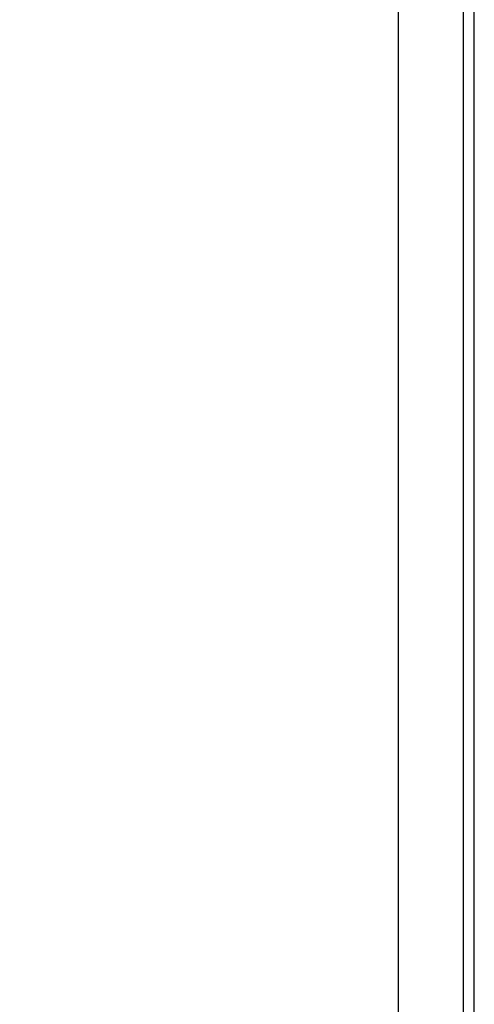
# Model space of a CAD drawing. Header units: inches. Extents: x 5 to 1128, y -85 to 748.
# Tile 286 of 656: x 475 to 485, y 292 to 314. Entities that reach past the tile are written whole.
import ezdxf

# ---------------------------------------------------------------- set-up
doc = ezdxf.new("R2010")
doc.units = ezdxf.units.IN
doc.header["$LTSCALE"] = 32
doc.header["$MEASUREMENT"] = 0
doc.layers.add('Visible (ANSI)', color=7, linetype='Continuous', lineweight=30)

msp = doc.modelspace()

# ---------------------------------------------------------------- linework, layer by layer
at = {"layer": 'Visible (ANSI)'}
for p, q in [((484.78063, 170.36817), (484.78063, 333.23367)), ((484.53261, 328.04617), (484.53261, 284.04617)), ((484.53261, 328.04617), (484.53261, 306.04617)), ((483.09548, 284.29617), (483.09548, 327.79617)), ((483.09548, 306.04617), (483.09548, 327.79617)), ((483.09548, 284.29617), (483.09548, 306.04617)), ((484.53261, 306.04617), (484.53261, 284.04617))]:
    msp.add_line(p, q, dxfattribs=at)
msp.add_open_spline([(481.65563, 284.29617), (481.01666, 284.29617), (480.37808, 284.39905), (479.0845, 284.81588), (478.43226, 285.14492), (477.04498, 286.1011), (476.32384, 286.77846), (474.90034, 288.49602), (474.21144, 289.5717), (473.1573, 291.65883), (472.7554, 292.60467), (472.39772, 293.60867)], degree=3, knots=[0, 0, 0, 0, 0.159742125, 0.159742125, 0.331877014, 0.331877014, 0.542834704, 0.542834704, 0.780352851, 0.780352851, 0.951728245, 0.951728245, 0.951728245, 0.951728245], dxfattribs=at)

doc.saveas('drawing.dxf')
